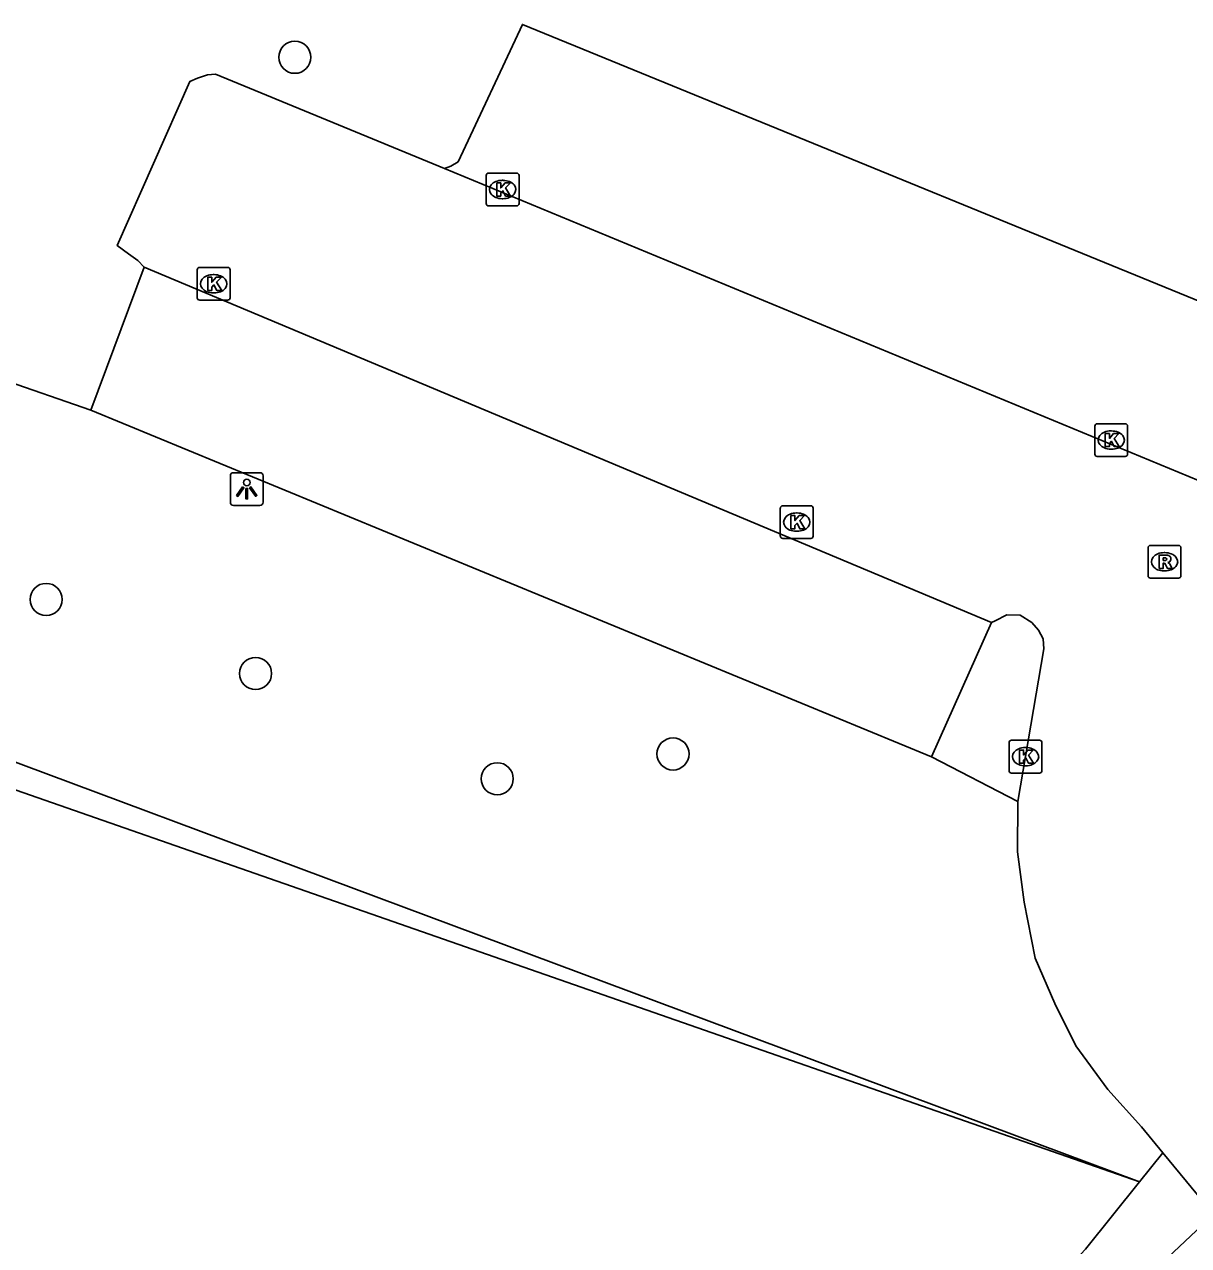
# Model space of a CAD drawing. Extents: x 162880 to 165536, y 384011 to 385179.
# Drawn here: x 164537.11 to 164572.58, y 385024.06 to 385061.28 of the extents above; entities that cross this region are included whole.
import ezdxf

# ---------------------------------------------------------------- set-up
doc = ezdxf.new("R2010")
doc.units = 0
for name, color, linetype in [('IMGEO_Boom', 7, 'Continuous'), ('IMGEO_Fietspad_gesloten', 7, 'Continuous'), ('IMGEO_Groenvoorziening', 7, 'Continuous'), ('IMGEO_Hek', 7, 'Continuous'), ('IMGEO_Kolk', 7, 'Continuous'), ('IMGEO_Lichtpunt', 7, 'Continuous'), ('IMGEO_Parkeervlak_gesloten', 7, 'Continuous'), ('IMGEO_Rijbaan_lokaal_gesloten', 7, 'Continuous'), ('IMGEO_Rioolput', 7, 'Continuous'), ('IMGEO_Voetpad_open', 7, 'Continuous')]:
    doc.layers.add(name, color=color, linetype=linetype)

msp = doc.modelspace()

# ---------------------------------------------------------------- linework, layer by layer
at = {"layer": 'IMGEO_Boom'}
for centre in [(164545.351, 385060.282), (164537.775, 385043.754), (164544.156, 385041.496), (164556.875, 385039.043), (164551.52, 385038.288)]:
    msp.add_circle(centre, 0.489, dxfattribs=at)
at = {"layer": 'IMGEO_Fietspad_gesloten'}
msp.add_lwpolyline([(164552.973, 385004.544), (164554.613, 385006.264), (164557.7, 385009.351), (164560.595, 385012.208), (164563.923, 385015.71), (164567.053, 385018.857), (164570.573, 385022.387), (164573.342, 385025.005)], dxfattribs=at)
at = {"layer": 'IMGEO_Groenvoorziening'}
for points in [[(164539.133, 385049.521), (164530.872, 385052.385), (164520.937, 385053.922), (164516.123, 385054.667), (164505.179, 385051.946)], [(164571.09, 385026.003), (164511.45, 385048.278), (164510.672, 385047.018)], [(164571.795, 385026.883), (164571.09, 385026.003)], [(164571.09, 385026.003), (164569.442, 385023.944), (164556.649, 385010.221), (164552.154, 385005.4)]]:
    msp.add_lwpolyline(points, dxfattribs=at)
at = {"layer": 'IMGEO_Hek'}
for points in [[(164510.775, 385047.036), (164571.09, 385026.003)], [(164571.09, 385026.003), (164569.442, 385023.944), (164556.649, 385010.221), (164552.154, 385005.4)]]:
    msp.add_lwpolyline(points, dxfattribs=at)
at = {"layer": 'IMGEO_Kolk'}
for p, q in [((164551.182, 385055.825), (164551.182, 385056.677)), ((164551.257, 385056.751), (164552.109, 385056.751)), ((164552.183, 385056.677), (164552.183, 385055.825)), ((164551.67, 385056.531), (164551.695, 385056.531)), ((164551.693, 385055.971), (164551.668, 385055.971)), ((164552.109, 385055.751), (164551.257, 385055.751)), ((164542.378, 385052.951), (164542.378, 385053.803)), ((164542.453, 385053.877), (164543.305, 385053.877)), ((164542.866, 385053.657), (164542.891, 385053.657)), ((164543.379, 385053.803), (164543.379, 385052.951)), ((164543.305, 385052.877), (164542.453, 385052.877)), ((164542.889, 385053.097), (164542.864, 385053.097)), ((164569.726, 385048.186), (164569.726, 385049.038)), ((164569.801, 385049.112), (164570.653, 385049.112)), ((164570.214, 385048.892), (164570.239, 385048.892)), ((164570.727, 385049.038), (164570.727, 385048.186)), ((164570.653, 385048.112), (164569.801, 385048.112)), ((164570.237, 385048.332), (164570.212, 385048.332)), ((164560.145, 385045.685), (164560.145, 385046.537)), ((164560.22, 385046.611), (164561.072, 385046.611)), ((164561.146, 385046.537), (164561.146, 385045.685)), ((164560.633, 385046.391), (164560.658, 385046.391)), ((164560.656, 385045.831), (164560.631, 385045.831)), ((164561.072, 385045.611), (164560.22, 385045.611)), ((164567.19, 385039.461), (164568.042, 385039.461)), ((164567.115, 385038.535), (164567.115, 385039.387)), ((164567.603, 385039.241), (164567.628, 385039.241)), ((164568.116, 385039.387), (164568.116, 385038.535)), ((164568.042, 385038.461), (164567.19, 385038.461)), ((164567.626, 385038.681), (164567.601, 385038.681))]:
    msp.add_line(p, q, dxfattribs=at)
for points in [[(164551.182, 385055.825), (164551.182, 385056.677)], [(164551.257, 385056.751), (164552.109, 385056.751)], [(164552.183, 385056.677), (164552.183, 385055.825)], [(164551.503, 385056.451), (164551.626, 385056.451), (164551.626, 385056.3), (164551.756, 385056.451), (164551.92, 385056.451), (164551.774, 385056.3), (164551.927, 385056.051), (164551.775, 385056.051), (164551.69, 385056.215), (164551.626, 385056.148), (164551.626, 385056.051), (164551.503, 385056.051), (164551.503, 385056.451)], [(164552.109, 385055.751), (164551.257, 385055.751)], [(164542.378, 385052.951), (164542.378, 385053.803)], [(164542.453, 385053.877), (164543.305, 385053.877)], [(164543.379, 385053.803), (164543.379, 385052.951)], [(164542.699, 385053.577), (164542.822, 385053.577), (164542.822, 385053.426), (164542.952, 385053.577), (164543.116, 385053.577), (164542.97, 385053.426), (164543.123, 385053.177), (164542.971, 385053.177), (164542.886, 385053.341), (164542.822, 385053.274), (164542.822, 385053.177), (164542.699, 385053.177), (164542.699, 385053.577)], [(164543.305, 385052.877), (164542.453, 385052.877)], [(164569.726, 385048.186), (164569.726, 385049.038)], [(164569.801, 385049.112), (164570.653, 385049.112)], [(164570.047, 385048.812), (164570.17, 385048.812), (164570.17, 385048.661), (164570.3, 385048.812), (164570.464, 385048.812), (164570.318, 385048.661), (164570.471, 385048.412), (164570.319, 385048.412), (164570.234, 385048.576), (164570.17, 385048.509), (164570.17, 385048.412), (164570.047, 385048.412), (164570.047, 385048.812)], [(164570.727, 385049.038), (164570.727, 385048.186)], [(164570.653, 385048.112), (164569.801, 385048.112)], [(164560.145, 385045.685), (164560.145, 385046.537)], [(164560.22, 385046.611), (164561.072, 385046.611)], [(164561.146, 385046.537), (164561.146, 385045.685)], [(164560.466, 385046.311), (164560.589, 385046.311), (164560.589, 385046.16), (164560.719, 385046.311), (164560.883, 385046.311), (164560.737, 385046.16), (164560.89, 385045.911), (164560.738, 385045.911), (164560.653, 385046.075), (164560.589, 385046.008), (164560.589, 385045.911), (164560.466, 385045.911), (164560.466, 385046.311)], [(164561.072, 385045.611), (164560.22, 385045.611)], [(164567.19, 385039.461), (164568.042, 385039.461)], [(164567.115, 385038.535), (164567.115, 385039.387)], [(164567.436, 385039.161), (164567.559, 385039.161), (164567.559, 385039.01), (164567.689, 385039.161), (164567.853, 385039.161), (164567.707, 385039.01), (164567.86, 385038.761), (164567.708, 385038.761), (164567.623, 385038.925), (164567.559, 385038.858), (164567.559, 385038.761), (164567.436, 385038.761), (164567.436, 385039.161)], [(164568.116, 385039.387), (164568.116, 385038.535)], [(164568.042, 385038.461), (164567.19, 385038.461)]]:
    msp.add_lwpolyline(points, dxfattribs=at)
for centre, start, end in [((164551.259, 385056.675), 91.552, 178.448), ((164551.259, 385056.675), 91.552, 178.448), ((164552.107, 385056.675), 1.552, 88.448), ((164552.107, 385056.675), 1.552, 88.448), ((164551.259, 385055.827), 181.552, 268.448), ((164551.259, 385055.827), 181.552, 268.448), ((164552.107, 385055.827), 271.552, 358.448), ((164552.107, 385055.827), 271.552, 358.448), ((164542.455, 385053.801), 91.552, 178.448), ((164542.455, 385053.801), 91.552, 178.448), ((164543.303, 385053.801), 1.552, 88.448), ((164543.303, 385053.801), 1.552, 88.448), ((164542.455, 385052.953), 181.552, 268.448), ((164542.455, 385052.953), 181.552, 268.448), ((164543.303, 385052.953), 271.552, 358.448), ((164543.303, 385052.953), 271.552, 358.448), ((164569.803, 385049.036), 91.552, 178.448), ((164569.803, 385049.036), 91.552, 178.448), ((164570.651, 385049.036), 1.552, 88.448), ((164570.651, 385049.036), 1.552, 88.448), ((164569.803, 385048.188), 181.552, 268.448), ((164569.803, 385048.188), 181.552, 268.448), ((164570.651, 385048.188), 271.552, 358.448), ((164570.651, 385048.188), 271.552, 358.448), ((164560.222, 385046.535), 91.552, 178.448), ((164560.222, 385046.535), 91.552, 178.448), ((164561.07, 385046.535), 1.552, 88.448), ((164561.07, 385046.535), 1.552, 88.448), ((164560.222, 385045.687), 181.552, 268.448), ((164560.222, 385045.687), 181.552, 268.448), ((164561.07, 385045.687), 271.552, 358.448), ((164561.07, 385045.687), 271.552, 358.448), ((164567.192, 385039.385), 91.552, 178.448), ((164567.192, 385039.385), 91.552, 178.448), ((164568.04, 385039.385), 1.552, 88.448), ((164568.04, 385039.385), 1.552, 88.448), ((164567.192, 385038.537), 181.552, 268.448), ((164567.192, 385038.537), 181.552, 268.448), ((164568.04, 385038.537), 271.552, 358.448), ((164568.04, 385038.537), 271.552, 358.448)]:
    msp.add_arc(centre, 0.0765, start, end, dxfattribs=at)
for centre, major_axis, ratio, start_param, end_param in [((164551.669, 385056.251), (-0.387, 0.002), 0.722429, 4.712389, 7.853982), ((164551.694, 385056.251), (-0.39, 0.002), 0.717154, 1.570796, 4.712389), ((164542.865, 385053.377), (-0.387, 0.002), 0.722429, 4.712389, 7.853982), ((164542.89, 385053.377), (-0.39, 0.002), 0.717154, 1.570796, 4.712389), ((164570.213, 385048.612), (-0.387, 0.002), 0.722429, 4.712389, 7.853982), ((164570.238, 385048.612), (-0.39, 0.002), 0.717154, 1.570796, 4.712389), ((164560.632, 385046.111), (-0.387, 0.002), 0.722429, 4.712389, 7.853982), ((164560.657, 385046.111), (-0.39, 0.002), 0.717154, 1.570796, 4.712389), ((164567.602, 385038.961), (-0.387, 0.002), 0.722429, 4.712389, 7.853982), ((164567.627, 385038.961), (-0.39, 0.002), 0.717154, 1.570796, 4.712389)]:
    msp.add_ellipse(centre, major_axis=major_axis, ratio=ratio, start_param=start_param, end_param=end_param, dxfattribs=at)
at = {"layer": 'IMGEO_Lichtpunt'}
for p, q in [((164543.388, 385047.522), (164543.388, 385046.715)), ((164543.388, 385047.522), (164543.388, 385046.715)), ((164544.29, 385047.617), (164543.482, 385047.617)), ((164544.29, 385047.617), (164543.482, 385047.617)), ((164544.384, 385046.715), (164544.384, 385047.522)), ((164544.384, 385046.715), (164544.384, 385047.522)), ((164543.482, 385046.621), (164544.29, 385046.621)), ((164543.482, 385046.621), (164544.29, 385046.621))]:
    msp.add_line(p, q, dxfattribs=at)
for points in [[(164543.762, 385047.186), (164543.801, 385047.158), (164543.613, 385046.896), (164543.575, 385046.923), (164543.762, 385047.186)], [(164543.864, 385047.138), (164543.911, 385047.138), (164543.911, 385046.816), (164543.864, 385046.816), (164543.864, 385047.138)], [(164543.974, 385047.158), (164544.012, 385047.185), (164544.199, 385046.923), (164544.16, 385046.895), (164543.974, 385047.158)]]:
    msp.add_lwpolyline(points, dxfattribs=at)
msp.add_circle((164543.887, 385047.32), 0.0994, dxfattribs=at)
for centre, start, end in [((164543.482, 385047.522), 90, 180), ((164543.482, 385047.522), 90, 180), ((164544.29, 385047.522), 0, 90), ((164544.29, 385047.522), 0, 90), ((164543.482, 385046.715), 180, 270), ((164543.482, 385046.715), 180, 270), ((164544.29, 385046.715), 270, 0), ((164544.29, 385046.715), 270, 360)]:
    msp.add_arc(centre, 0.0946, start, end, dxfattribs=at)
at = {"layer": 'IMGEO_Parkeervlak_gesloten'}
for points in [[(164549.908, 385056.893), (164550.106, 385056.966), (164550.324, 385057.092), (164552.288, 385061.284), (164577.774, 385050.857)], [(164540.765, 385053.879), (164539.133, 385049.521)], [(164539.133, 385049.521), (164564.747, 385038.953)]]:
    msp.add_lwpolyline(points, dxfattribs=at)
at = {"layer": 'IMGEO_Rijbaan_lokaal_gesloten'}
for points in [[(164540.765, 385053.879), (164540.569, 385054.091), (164540.282, 385054.289), (164539.935, 385054.545), (164542.158, 385059.545), (164542.383, 385059.649), (164542.689, 385059.746), (164542.934, 385059.767), (164549.908, 385056.893)], [(164549.908, 385056.893), (164575.833, 385046.164)], [(164566.576, 385043.054), (164540.765, 385053.879)], [(164567.385, 385037.592), (164568.172, 385042.245), (164568.149, 385042.555), (164568.012, 385042.814), (164567.804, 385043.05), (164567.449, 385043.278), (164567.045, 385043.284), (164566.69, 385043.101), (164566.576, 385043.054)], [(164571.795, 385026.883), (164571.145, 385027.672), (164570.128, 385028.817), (164569.151, 385030.143), (164568.51, 385031.434), (164567.909, 385032.821), (164567.574, 385034.521), (164567.37, 385036.055), (164567.385, 385037.592)], [(164572.851, 385025.6), (164571.795, 385026.883)]]:
    msp.add_lwpolyline(points, dxfattribs=at)
at = {"layer": 'IMGEO_Rioolput'}
for p, q in [((164571.35, 385044.476), (164571.35, 385045.328)), ((164571.425, 385045.402), (164572.277, 385045.402)), ((164571.838, 385045.182), (164571.863, 385045.182)), ((164572.351, 385045.328), (164572.351, 385044.476)), ((164572.277, 385044.402), (164571.425, 385044.402)), ((164571.861, 385044.622), (164571.836, 385044.622))]:
    msp.add_line(p, q, dxfattribs=at)
for points in [[(164571.35, 385044.476), (164571.35, 385045.328)], [(164571.425, 385045.402), (164572.277, 385045.402)], [(164571.939, 385045.1), (164571.687, 385045.102), (164571.687, 385044.702)], [(164572.351, 385045.328), (164572.351, 385044.476)], [(164571.687, 385044.702), (164571.811, 385044.702), (164571.811, 385044.864), (164571.822, 385044.864)], [(164571.865, 385045.021), (164571.811, 385045.021), (164571.811, 385044.94)], [(164571.811, 385044.94), (164571.863, 385044.94)], [(164571.869, 385044.835), (164571.94, 385044.702), (164572.08, 385044.702), (164572.015, 385044.828)], [(164572.277, 385044.402), (164571.425, 385044.402)]]:
    msp.add_lwpolyline(points, dxfattribs=at)
for centre, radius, start, end in [((164571.427, 385045.326), 0.0765, 91.552, 178.448), ((164571.427, 385045.326), 0.0765, 91.552, 178.448), ((164571.938, 385044.99), 0.109, 350.3612, 89.416), ((164572.275, 385045.326), 0.0765, 1.552, 88.448), ((164572.275, 385045.326), 0.0765, 1.552, 88.448), ((164571.821, 385044.811), 0.0533, 26.0293, 88.6989), ((164571.847, 385045.129), 0.19, 274.7715, 282.9687), ((164571.871, 385044.925), 0.0964, 77.0061, 93.1865), ((164571.885, 385044.982), 0.0378, 276.6634, 79.6772), ((164571.936, 385044.99), 0.112, 277.5842, 350.9817), ((164571.92, 385044.775), 0.108, 29.5134, 73.7905), ((164571.427, 385044.478), 0.0765, 181.552, 268.448), ((164571.427, 385044.478), 0.0765, 181.552, 268.448), ((164572.275, 385044.478), 0.0765, 271.552, 358.448), ((164572.275, 385044.478), 0.0765, 271.552, 358.448)]:
    msp.add_arc(centre, radius, start, end, dxfattribs=at)
for centre, major_axis, ratio, start_param, end_param in [((164571.837, 385044.902), (-0.387, 0.002), 0.722429, 4.712389, 7.853982), ((164571.862, 385044.902), (-0.39, 0.002), 0.717154, 1.570796, 4.712389)]:
    msp.add_ellipse(centre, major_axis=major_axis, ratio=ratio, start_param=start_param, end_param=end_param, dxfattribs=at)
at = {"layer": 'IMGEO_Voetpad_open'}
for points in [[(164564.747, 385038.953), (164566.576, 385043.054)], [(164564.747, 385038.953), (164567.385, 385037.592)]]:
    msp.add_lwpolyline(points, dxfattribs=at)

doc.saveas('drawing.dxf')
